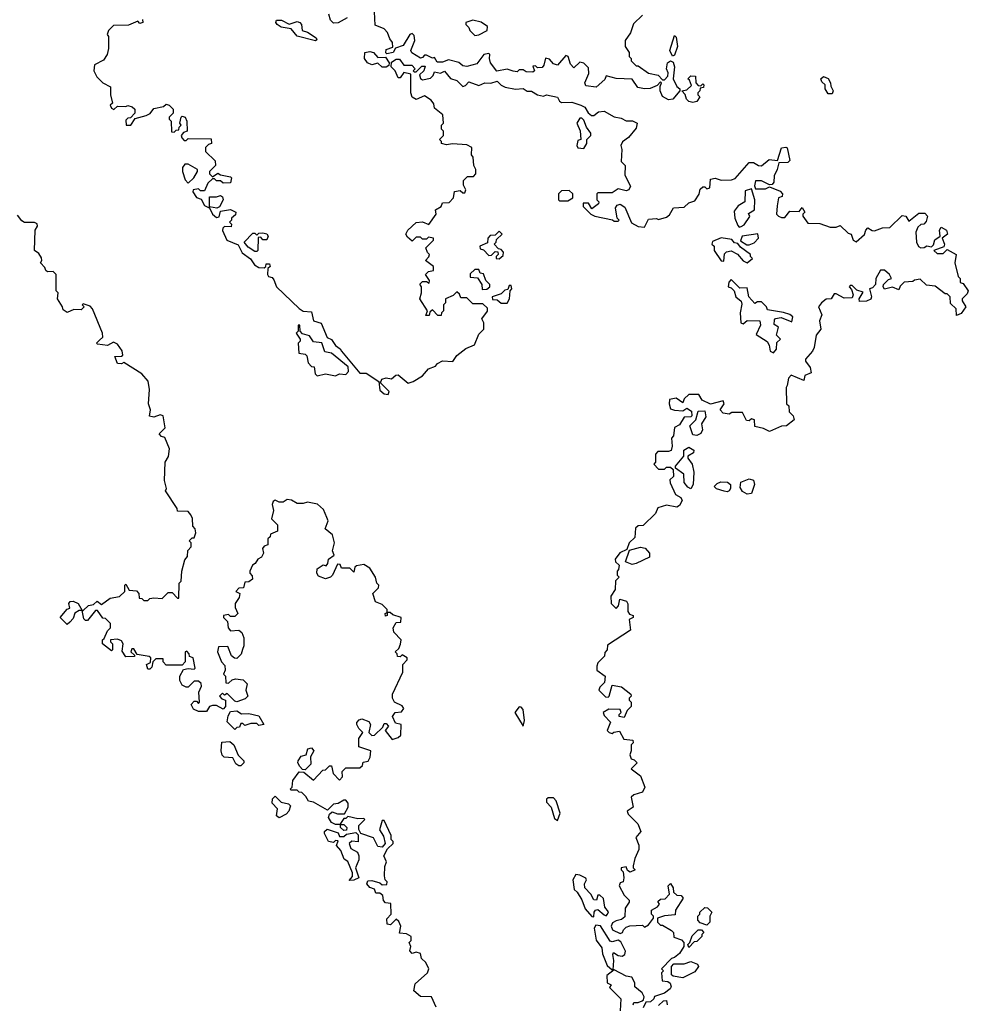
# Model space of a CAD drawing. Extents: x 2472589 to 2662339, y 701009 to 849030.
# Tile 326 of 406: x 2622930 to 2627630, y 725528 to 730408. Entities that reach past the tile are written whole.
import ezdxf

# ---------------------------------------------------------------- set-up
doc = ezdxf.new("R2010")
doc.units = 0

msp = doc.modelspace()

# ---------------------------------------------------------------- linework, layer by layer
at = {"layer": '0CON05XD'}
for points in [[(2626015, 730430), (2625971.7, 730388.3), (2625957, 730343), (2625930, 730305), (2625930, 730275), (2625950, 730245), (2625950, 730225), (2625960, 730215), (2625960, 730205), (2625985, 730180), (2625995, 730180), (2626045, 730142.5), (2626092.5, 730132.5), (2626115, 730110), (2626125, 730110), (2626141.7, 730128.3), (2626142.5, 730145), (2626133.8, 730163.8), (2626140, 730195), (2626155, 730203.8), (2626167.5, 730197.5), (2626174, 730175), (2626167.5, 730115), (2626185, 730077.5), (2626200, 730065), (2626200, 730055), (2626166.1, 730013.9), (2626145, 730011.2), (2626115, 730027.5), (2626102.5, 730055), (2626102.5, 730077.5), (2626110, 730095), (2626105, 730100), (2626088.8, 730081.2), (2626053, 730067), (2626025, 730066.2), (2625992.7, 730072.7), (2625963.9, 730113.9), (2625885, 730116.7), (2625835, 730130), (2625828.3, 730111.7), (2625786.7, 730073.3), (2625735, 730080), (2625730, 730095), (2625749.3, 730140.7), (2625748.8, 730168.8), (2625725, 730192.5), (2625705, 730197.5), (2625675, 730170), (2625658.3, 730188.3), (2625647.5, 730225), (2625635, 730230), (2625595, 730182.5), (2625575, 730190), (2625555, 730212.5), (2625535, 730217.5), (2625527, 730183), (2625518.3, 730171.7), (2625495, 730170), (2625485, 730180), (2625471.7, 730178.3), (2625480, 730155), (2625471.7, 730148.3), (2625440, 730150), (2625425, 730160), (2625405, 730160), (2625395, 730150), (2625375, 730152.5), (2625345, 730163.3), (2625293.8, 730153.8), (2625263.3, 730195), (2625257.5, 730215), (2625260, 730235), (2625255, 730240), (2625230, 730235), (2625195, 730190), (2625145, 730176.2), (2625125, 730180), (2625105, 730196.7), (2625055, 730210), (2625025, 730197.5), (2624998.3, 730198.3), (2624985, 730220), (2624975, 730217.5), (2624945, 730232.5), (2624935, 730232.5), (2624925, 730220), (2624915, 730217.5), (2624873.3, 730243.3), (2624867.5, 730255), (2624888, 730305), (2624885, 730330), (2624875, 730340), (2624862.5, 730335), (2624829.3, 730280.7), (2624792.5, 730267.5), (2624780, 730245), (2624748.3, 730238.3), (2624743.3, 730243.3), (2624745, 730260), (2624778.3, 730271.7), (2624777.5, 730295), (2624763.3, 730313.3), (2624752.5, 730345), (2624735, 730362.5), (2624691.2, 730381.2), (2624687.3, 730447.3)], [(2623538.3, 730408.3), (2623540, 730395), (2623525, 730390), (2623515, 730400), (2623469.3, 730380.7), (2623395, 730380), (2623370, 730355), (2623362.5, 730335), (2623370, 730325), (2623370, 730265), (2623362.5, 730235), (2623345, 730207.5), (2623300, 730185), (2623297.5, 730155), (2623312.5, 730125), (2623342.5, 730095), (2623380, 730075), (2623380, 730035), (2623390, 729995), (2623377.5, 729985), (2623385, 729970), (2623396.2, 729963.8), (2623415, 729980), (2623455, 729977.5), (2623465, 729982.5), (2623486.7, 729976.7), (2623500, 729965), (2623500, 729945), (2623478.3, 729921.7), (2623465, 729920), (2623455, 729910), (2623457.5, 729885), (2623480, 729885), (2623501.7, 729918.3), (2623557, 729933), (2623576.4, 729943.6), (2623595, 729967.5), (2623641.7, 729978.3), (2623655, 729990), (2623670, 729985), (2623690, 729965), (2623690, 729945), (2623670, 729925), (2623670, 729915), (2623680, 729905), (2623681.7, 729851.7), (2623695, 729850), (2623705, 729860), (2623718.3, 729861.7), (2623720, 729875), (2623730, 729885), (2623722.5, 729895), (2623730, 729925), (2623735, 729930), (2623750, 729925), (2623757.5, 729905), (2623760, 729855), (2623741.7, 729848.3), (2623730, 729835), (2623733, 729823), (2623745, 729810), (2623755, 729810), (2623765, 729820), (2623878.3, 729818.3), (2623880, 729795), (2623865, 729790), (2623850, 729775), (2623850, 729755), (2623898.3, 729708.3), (2623900, 729685), (2623870, 729655), (2623870, 729645), (2623885, 729630), (2623911.7, 729648.3), (2623925, 729640), (2623975, 729630), (2623980, 729625), (2623975, 729600), (2623938.3, 729598.3), (2623925, 729610), (2623905, 729610), (2623895, 729620), (2623885, 729620), (2623861.7, 729598.3), (2623845, 729560), (2623825, 729560), (2623815, 729570), (2623790, 729565), (2623787.5, 729555), (2623805, 729527.5), (2623828.8, 729518.8), (2623845, 729486.7), (2623865, 729477.5), (2623870, 729480), (2623870, 729530), (2623905, 729530), (2623925, 729537.5), (2623935, 729530), (2623937.5, 729515), (2623920, 729480), (2623906.4, 729473.6), (2623870, 729480), (2623870, 729475), (2623884.4, 729445), (2623905, 729427.5), (2623918.3, 729431.7), (2623925, 729460), (2623975, 729467.5), (2624000, 729455), (2623998.3, 729441.7), (2623980, 729425), (2623980, 729415), (2623970, 729405), (2623980, 729395), (2623978.3, 729381.7), (2623945, 729383.8), (2623935.8, 729374.2), (2623935, 729363.8), (2623955.9, 729315.9), (2624012.2, 729292.2), (2624032.6, 729252.6), (2624073.2, 729223.2), (2624093.4, 729193.4), (2624115, 729180), (2624141.7, 729178.3), (2624150, 729185), (2624151.7, 729198.3), (2624168.3, 729198.3), (2624170, 729185), (2624160, 729175), (2624157.5, 729145), (2624163.3, 729135), (2624180, 729130), (2624189.3, 729119.3), (2624202.9, 729085), (2624315, 728977.5), (2624335, 728964.3), (2624375, 728960), (2624385, 728916.2), (2624424.3, 728904.3), (2624452.7, 728832.7), (2624475, 728822.9), (2624493.8, 728793.8), (2624517.5, 728777.5), (2624524.7, 728764.7), (2624615, 728656.2), (2624646.9, 728656.9), (2624710, 728615), (2624715, 728572.5), (2624735, 728554.5), (2624755, 728551.2), (2624760, 728565), (2624718.3, 728608.3), (2624723.9, 728626.1), (2624745, 728632.5), (2624771.7, 728628.3), (2624793, 728647), (2624805, 728647.5), (2624855, 728607.5), (2624880, 728615), (2624925, 728642.5), (2624955, 728677.5), (2624989.3, 728690.7), (2625000, 728705), (2625025, 728716.7), (2625076.1, 728713.9), (2625096.1, 728743.9), (2625140.7, 728779.3), (2625183, 728797), (2625205, 728850), (2625230, 728875), (2625230, 728905), (2625220, 728925), (2625247, 728963), (2625248.3, 728978.3), (2625225, 729000), (2625175, 729000), (2625145, 729030), (2625115, 729030), (2625108.3, 729048.3), (2625095, 729060), (2625078.3, 729041.7), (2625040, 729025), (2625040, 729005), (2625030, 728995), (2625030, 728965), (2625020, 728955), (2625018.3, 728941.7), (2625001.7, 728941.7), (2624975, 728970), (2624961.7, 728958.3), (2624958.3, 728941.7), (2624941.7, 728941.7), (2624950, 728965), (2624912.5, 729025), (2624920, 729055), (2624920, 729085), (2624912.5, 729097.5), (2624925, 729110), (2624945, 729110), (2624958.3, 729101.7), (2624960, 729115), (2624940, 729145), (2624955, 729160), (2624980, 729165), (2624980, 729185), (2624940, 729215), (2624957, 729233), (2624960, 729245), (2624950, 729255), (2624942.5, 729277.5), (2624980, 729315), (2624980, 729325), (2624955, 729330), (2624945, 729320), (2624925, 729320), (2624915, 729330), (2624895, 729330), (2624875, 729310), (2624850.7, 729330.7), (2624843.3, 729345), (2624852.5, 729365), (2624895, 729403.3)], [(2624395, 730304), (2624305, 730326.7), (2624275, 730363.3), (2624225, 730371.2), (2624205, 730383.8), (2624198.8, 730395), (2624202.5, 730405), (2624227.5, 730405), (2624265, 730386), (2624305, 730398.8), (2624317.5, 730395), (2624326.7, 730385), (2624330, 730355), (2624355, 730346.7), (2624398.3, 730318.3), (2624401.7, 730308.3), (2624395, 730304)], [(2624553, 730417), (2624508.2, 730391.8), (2624485, 730390.6), (2624469.4, 730405), (2624461.4, 730435)], [(2625185, 730330), (2625205, 730332.5), (2625246, 730354), (2625247.5, 730375), (2625215.6, 730395.6), (2625175, 730406.2), (2625140, 730395), (2625140, 730385), (2625155, 730370), (2625160, 730355), (2625185, 730330)], [(2626165, 730227.5), (2626150.8, 730255), (2626175, 730330), (2626181.7, 730321.7), (2626188.6, 730275), (2626175, 730232.5), (2626165, 730227.5)], [(2624745, 730172.5), (2624725, 730173.3), (2624705, 730192.5), (2624675, 730184), (2624653.3, 730195), (2624638.8, 730215), (2624640, 730245), (2624665, 730251.2), (2624682.5, 730245), (2624705, 730220), (2624742.5, 730222.5), (2624760, 730195), (2624758.3, 730181.7), (2624745, 730172.5)], [(2624895, 729403.3), (2624925, 729406.7), (2624957, 729393), (2624992.5, 729445), (2624990, 729465), (2625018.3, 729481.7), (2625025, 729500), (2625058.3, 729501.7), (2625080, 729525), (2625083.6, 729556.4), (2625111.7, 729561.7), (2625125, 729550), (2625135, 729550), (2625140, 729565), (2625128.3, 729588.3), (2625128.3, 729611.7), (2625148.3, 729631.7), (2625178.3, 729631.7), (2625190, 729645), (2625190, 729665), (2625180, 729685), (2625177, 729727), (2625168.3, 729738.3), (2625170, 729775), (2625145, 729787.5), (2625075, 729793.3), (2625045, 729787.5), (2625020, 729795), (2625020, 729805), (2625010, 729815), (2625030, 729835), (2625030, 729855), (2625020, 729865), (2625020, 729885), (2625030, 729895), (2625027, 729937), (2624985, 729970), (2624981.7, 729991.7), (2624969.3, 730009.3), (2624935, 730030), (2624895, 730013.3), (2624873.6, 730023.6), (2624867.5, 730045), (2624868.3, 730138.3), (2624833, 730147), (2624815, 730120), (2624805, 730120), (2624790, 730155), (2624770, 730175), (2624771.7, 730198.3), (2624795, 730212.5), (2624811.7, 730211.7), (2624833, 730183), (2624872.5, 730182.5), (2624890, 730165), (2624880, 730155), (2624885, 730150), (2624895, 730150), (2624921.7, 730178.3), (2624938.3, 730178.3), (2624932.5, 730155), (2624910, 730135), (2624916.4, 730116.4), (2624925, 730110), (2624965, 730118), (2624978.8, 730131.2), (2624985, 730150), (2625015, 730142.5), (2625035, 730152.5), (2625065, 730116.7), (2625096.1, 730106.1), (2625125, 730077.5), (2625138.3, 730081.7), (2625155, 730100), (2625205, 730081.2), (2625235, 730096), (2625265, 730093.8), (2625295, 730104), (2625315, 730083.3), (2625335, 730073.3), (2625386.4, 730063.6), (2625425, 730066.7), (2625445, 730053.3), (2625465, 730053.3), (2625495, 730036), (2625525, 730028.8), (2625540, 730035), (2625593.8, 730023.8), (2625604.2, 730004.2), (2625615, 729998), (2625665, 730000), (2625710, 729985), (2625730, 729975), (2625747, 729947), (2625763.6, 729933.6), (2625775, 729933.3), (2625798.3, 729951.7), (2625825, 729954), (2625876.1, 729926.1), (2625910, 729920), (2625935, 729906.7), (2625966.1, 729906.1), (2625990, 729895), (2625985, 729870), (2625946.4, 729823.6), (2625917, 729803), (2625907.5, 729785), (2625912.5, 729765), (2625910, 729705), (2625930, 729685), (2625928.3, 729638.3), (2625957, 729583), (2625947.5, 729565), (2625935, 729560), (2625895, 729570), (2625865, 729550), (2625795, 729550), (2625790, 729545), (2625790, 729515), (2625800, 729505), (2625797.5, 729495), (2625765, 729470), (2625748.3, 729498.3), (2625721.7, 729498.3), (2625721.7, 729481.7), (2625760, 729445), (2625780, 729435), (2625867, 729417), (2625875, 729410), (2625895, 729410), (2625900, 729415), (2625890, 729425), (2625882.5, 729475), (2625890.7, 729489.3), (2625905, 729493.3), (2625928.3, 729478.3), (2625961.7, 729401.7), (2625995, 729382.5), (2626025, 729380), (2626045, 729420), (2626085, 729422.5), (2626095, 729417.5), (2626135, 729430), (2626149.3, 729440.7), (2626170, 729475), (2626221.7, 729478.3), (2626245, 729500), (2626275, 729510), (2626297, 729543), (2626301.7, 729568.3), (2626315, 729580), (2626325, 729580), (2626335, 729570), (2626350, 729575), (2626353, 729617), (2626375, 729622.5), (2626405, 729613.3), (2626455.9, 729614.1), (2626475, 729621.2), (2626485.8, 729634.2), (2626545, 729700), (2626565, 729700), (2626590, 729685), (2626605, 729683.3), (2626644, 729716), (2626685, 729710), (2626705, 729772.5), (2626726.4, 729776.4), (2626732.5, 729772.5), (2626745, 729710), (2626735, 729700), (2626691.7, 729698.3), (2626683.3, 729665), (2626667.5, 729635), (2626667, 729603), (2626658.3, 729591.7), (2626645, 729590), (2626605, 729610), (2626575, 729610), (2626570, 729585), (2626575, 729570), (2626625, 729570), (2626645, 729580), (2626698.3, 729558.3), (2626710, 729545), (2626708.3, 729531.7), (2626690, 729525), (2626682.5, 729485), (2626680, 729445), (2626690, 729435), (2626705, 729427.5), (2626721.7, 729428.3), (2626745, 729460), (2626791.7, 729458.3), (2626807, 729477), (2626820, 729455), (2626810, 729445), (2626810, 729435), (2626835, 729400), (2626895, 729397.5), (2626945, 729380), (2626975, 729380), (2626995, 729387.5), (2627035, 729350), (2627050, 729345), (2627060, 729315), (2627075, 729307.5), (2627116.4, 729343.6), (2627122.5, 729365), (2627133, 729377), (2627153, 729363), (2627165, 729362.5), (2627205, 729376.2), (2627241.7, 729378.3), (2627303, 729437), (2627320, 729435), (2627335, 729410), (2627385, 729450), (2627415, 729450), (2627427.5, 729435), (2627421.7, 729408.3), (2627410, 729395), (2627395, 729392.5), (2627380.7, 729379.3), (2627370, 729355), (2627372.5, 729305), (2627383.6, 729283.6), (2627395, 729277.5), (2627411.7, 729278.3), (2627425, 729287.5), (2627448.3, 729281.7), (2627457.5, 729292.5), (2627463.6, 729316.4), (2627490, 729335), (2627487.5, 729365), (2627495, 729380), (2627522.5, 729365), (2627527.5, 729345), (2627500, 729325), (2627512.5, 729295), (2627508.3, 729281.7), (2627460, 729265), (2627475, 729250), (2627505, 729250), (2627525, 729270), (2627570, 729245), (2627563.3, 729203.3), (2627580, 729135), (2627590, 729125), (2627590, 729105), (2627605, 729100), (2627630, 729065), (2627625, 729050), (2627600, 729025), (2627600, 729015), (2627617.5, 728985), (2627595, 728952.5), (2627571.7, 728941.7), (2627570, 728975), (2627541.7, 729001.7), (2627540, 729035), (2627525, 729050), (2627515, 729050), (2627465, 729087.5), (2627423, 729093), (2627391.7, 729121.7), (2627363, 729117), (2627355, 729110), (2627313, 729107), (2627291.7, 729088.3), (2627285, 729070), (2627255, 729082.5), (2627215, 729072.5), (2627207.5, 729085), (2627210, 729095), (2627235, 729120), (2627250, 729125), (2627240, 729145), (2627215, 729167.5), (2627195, 729167.5), (2627172.5, 729125), (2627170, 729095), (2627155, 729080), (2627140, 729075), (2627150, 729035), (2627147, 729023), (2627125, 729012.5), (2627091.7, 729011.7), (2627090, 729025), (2627108.3, 729058.3), (2627078.3, 729068.3), (2627055, 729090), (2627045, 729090), (2627040, 729085), (2627051.7, 729071.7), (2627060, 729045), (2627055, 729030), (2627015, 729027.5), (2626975, 729050), (2626965, 729050), (2626950, 729025), (2626925, 729022.5), (2626902.5, 729005), (2626887.5, 728985), (2626903.8, 728945), (2626893.3, 728915), (2626900, 728875), (2626876.7, 728845), (2626866.4, 728783.6), (2626857.5, 728765), (2626822.5, 728725), (2626822.5, 728715), (2626846.7, 728685), (2626851.7, 728658.3), (2626820, 728645), (2626815, 728620), (2626753, 728647), (2626738.3, 728631.7), (2626732.5, 728595), (2626727.5, 728585), (2626730, 728505), (2626740, 728495), (2626742.5, 728465), (2626762.5, 728445), (2626766.7, 728425), (2626730, 728395), (2626705, 728393.3), (2626645, 728367.5), (2626615, 728382.5), (2626571.7, 728391.7), (2626570, 728425), (2626555, 728430), (2626545, 728420), (2626531.7, 728421.7), (2626511.7, 728461.7), (2626458.3, 728461.7), (2626445, 728452.5), (2626415, 728457.5), (2626400, 728475), (2626420, 728505), (2626415, 728520), (2626353, 728503), (2626311.7, 728521.7), (2626295, 728550), (2626245, 728550), (2626221.7, 728528.3), (2626215, 728510), (2626181.7, 728531.7), (2626150, 728525), (2626147.5, 728505), (2626155, 728480), (2626175, 728472.5), (2626215, 728470), (2626235, 728482.5), (2626258.3, 728468.3), (2626260, 728445), (2626255, 728440), (2626221.7, 728438.3), (2626199.3, 728400.7), (2626173.6, 728386.4), (2626170, 728345), (2626160, 728335), (2626162.5, 728295), (2626157, 728273), (2626145, 728267.5), (2626091.7, 728268.3), (2626080, 728255), (2626080, 728215), (2626072.5, 728205), (2626095, 728180), (2626125, 728180), (2626135, 728190), (2626155, 728190), (2626168.3, 728178.3), (2626170, 728145), (2626151.7, 728128.3), (2626153, 728113), (2626180, 728055), (2626205, 728040), (2626212.5, 728025), (2626199.3, 728000.7), (2626185, 727992.5), (2626135, 728002.5), (2626091.7, 727988.3), (2626079.3, 727960.7), (2626018.3, 727901.7), (2625995, 727900), (2625981.7, 727888.3), (2625978.3, 727841.7), (2625950, 727815), (2625938.3, 727781.7), (2625903.9, 727766.1), (2625880, 727735), (2625881.7, 727721.7), (2625900, 727705), (2625897, 727683), (2625890, 727675), (2625890, 727655), (2625900, 727645), (2625882.5, 727627.5), (2625880, 727585), (2625858.3, 727551.7), (2625860, 727515), (2625885, 727490), (2625897, 727503), (2625903, 727537), (2625937, 727527), (2625943, 727513), (2625942.5, 727475), (2625951.7, 727461.7), (2625970, 727455), (2625970, 727445), (2625950, 727435), (2625957, 727383), (2625841.7, 727308.3), (2625840, 727285), (2625828.3, 727271.7), (2625826.7, 727253.3), (2625795, 727220), (2625790, 727205), (2625790, 727185), (2625830, 727155), (2625827, 727123), (2625805, 727100), (2625800, 727085), (2625831.7, 727051.7), (2625845, 727050), (2625850, 727055), (2625865, 727110), (2625911.7, 727101.7), (2625957.5, 727065), (2625960, 727055), (2625950, 727045), (2625950, 727035), (2625960, 727025), (2625960, 727005), (2625940, 726985), (2625925, 726950), (2625900, 726955), (2625900, 726965), (2625910, 726975), (2625905, 726990), (2625848.3, 726991.7), (2625820, 726975), (2625825, 726960), (2625857.5, 726927.5), (2625840, 726885), (2625850, 726875), (2625865, 726870), (2625873, 726877), (2625901.7, 726881.7), (2625923, 726843), (2625968.3, 726838.3), (2625970, 726825), (2625960, 726815), (2625960, 726785), (2625952.5, 726765), (2625960, 726745), (2625975, 726740), (2625990, 726725), (2625960, 726695), (2626005, 726660), (2626027.5, 726605), (2626015, 726580), (2625973, 726567), (2625960, 726555), (2625970, 726505), (2625940, 726485), (2625945, 726470), (2625993, 726423), (2626007.5, 726385), (2625982.5, 726355), (2625997, 726317), (2625997.5, 726295), (2625978.3, 726251.7), (2625970, 726215), (2625970, 726205), (2625980, 726195), (2625955, 726182.5), (2625941.7, 726191.7), (2625935, 726210), (2625910, 726205), (2625910, 726195), (2625920, 726185), (2625922.5, 726155), (2625920, 726135), (2625905, 726130), (2625900, 726115), (2625925, 726070), (2625950, 726045), (2625950, 726035), (2625930, 726005), (2625928.3, 725961.7), (2625911.7, 725948.3), (2625885, 725942.5)], [(2626265, 729997.5), (2626245, 730002.5), (2626233.9, 730013.9), (2626227, 730037), (2626210, 730055), (2626235, 730060), (2626258.3, 730081.7), (2626248.3, 730108.3), (2626240, 730115), (2626255, 730130), (2626278.3, 730128.3), (2626280, 730095), (2626291.7, 730081.7), (2626305, 730080), (2626315, 730090), (2626320, 730085), (2626318.3, 730071.7), (2626301.7, 730068.3), (2626300, 730055), (2626290, 730045), (2626290, 730035), (2626300, 730025), (2626285, 730002.5), (2626265, 729997.5)], [(2626955, 730040), (2626935, 730040), (2626920, 730065), (2626920, 730085), (2626905, 730100), (2626900, 730115), (2626913, 730127), (2626936.4, 730116.4), (2626947.5, 730095), (2626948.3, 730078.3), (2626960, 730055), (2626955, 730040)], [(2625725, 729770), (2625740, 729795), (2625740, 729815), (2625760, 729835), (2625760, 729845), (2625737.5, 729875), (2625725, 729910), (2625715, 729920), (2625705, 729920), (2625690, 729895), (2625707, 729857), (2625710, 729815), (2625695, 729810), (2625690, 729785), (2625695, 729772.5), (2625725, 729770)], [(2623765, 729597.5), (2623792.5, 729625), (2623810, 729655), (2623810, 729665), (2623765, 729692.5), (2623748.3, 729691.7), (2623736.7, 729675), (2623736.7, 729655), (2623750, 729615), (2623765, 729597.5)], [(2626495, 729380), (2626505, 729382.5), (2626519.3, 729390.7), (2626547, 729433), (2626541.7, 729448.3), (2626570, 729465), (2626572.5, 729515), (2626555, 729570), (2626525, 729560), (2626522.5, 729505), (2626490, 729485), (2626470.7, 729459.3), (2626472.5, 729425), (2626488.3, 729388.3), (2626495, 729380)], [(2625645, 729510), (2625670, 729525), (2625670, 729545), (2625651.7, 729561.7), (2625615, 729560), (2625600, 729545), (2625600, 729515), (2625605, 729510), (2625645, 729510)], [(2624635, 726440), (2624640, 726445), (2624635, 726450), (2624605, 726447.5), (2624555, 726460), (2624545, 726450), (2624535, 726450), (2624520, 726425), (2624520, 726420), (2624535, 726420), (2624550, 726405), (2624548.3, 726391.7), (2624535, 726390), (2624520, 726405), (2624520, 726420), (2624495, 726420), (2624475, 726430), (2624460, 726455), (2624465, 726470), (2624478.3, 726481.7), (2624505, 726472.5), (2624538.3, 726471.7), (2624557.5, 726505), (2624557.5, 726525), (2624545, 726540), (2624535, 726540), (2624507, 726523), (2624485, 726520), (2624455, 726490), (2624385, 726530), (2624360, 726535), (2624348.3, 726558.3), (2624328.3, 726578.3), (2624315, 726580), (2624305, 726590), (2624275, 726590), (2624270, 726595), (2624280, 726605), (2624283, 726637), (2624315, 726680), (2624338.3, 726678.3), (2624385, 726640), (2624431.7, 726688.3), (2624445, 726690), (2624465, 726710), (2624475, 726710), (2624483, 726673), (2624515, 726640), (2624530, 726655), (2624528.3, 726681.7), (2624545, 726700), (2624615, 726700), (2624628.3, 726711.7), (2624631.7, 726728.3), (2624656.4, 726733.6), (2624667, 726753), (2624670, 726785), (2624610, 726805), (2624610, 726845), (2624630, 726875), (2624610, 726895), (2624600, 726915), (2624600, 726925), (2624611.2, 726938.8), (2624625, 726942.5), (2624659.3, 726929.3), (2624667.5, 726915), (2624660, 726875), (2624675, 726860), (2624688.3, 726861.7), (2624728.3, 726901.7), (2624735, 726920), (2624745, 726920), (2624757, 726907), (2624740, 726885), (2624775, 726840), (2624805, 726850), (2624818.3, 726861.7), (2624820, 726915), (2624791.7, 726921.7), (2624777.5, 726955), (2624790, 726975), (2624821.7, 726978.3), (2624832.5, 726995), (2624825, 727007.5), (2624787.5, 727025), (2624776.7, 727045), (2624777.5, 727065), (2624827.5, 727175), (2624828.3, 727211.7), (2624850, 727235), (2624850, 727245), (2624825, 727260), (2624815, 727250), (2624801.7, 727251.7), (2624800, 727265), (2624790, 727275), (2624808.3, 727291.7), (2624817, 727313), (2624820, 727335), (2624783, 727373), (2624780, 727395), (2624795, 727420), (2624818.3, 727421.7), (2624820, 727445), (2624778.3, 727458.3), (2624765, 727470), (2624750, 727470), (2624750, 727455), (2624741.7, 727451.7), (2624740, 727465), (2624750, 727470), (2624750, 727485), (2624725, 727510), (2624693, 727523), (2624680, 727565), (2624708.3, 727591.7), (2624710, 727605), (2624700, 727615), (2624692.5, 727645), (2624665, 727690), (2624635, 727707.5), (2624598.3, 727701.7), (2624590, 727695), (2624585, 727670), (2624565, 727690), (2624525, 727690), (2624518.3, 727708.3), (2624505, 727710), (2624480, 727655), (2624470, 727645), (2624445, 727637.5), (2624410.7, 727650.7), (2624402.5, 727665), (2624403.8, 727686.2), (2624433, 727707), (2624448.3, 727701.7), (2624457, 727713), (2624460, 727735), (2624487.5, 727755), (2624480, 727775), (2624490, 727815), (2624480, 727855), (2624442.5, 727885), (2624457.5, 727925), (2624451.7, 727941.7), (2624435, 727980), (2624405, 728007.5), (2624355, 728017.5), (2624335, 728010), (2624305, 728010), (2624277, 728027), (2624255, 728030), (2624235, 728017.5), (2624215, 728017.5), (2624195, 728027.5), (2624185, 728020), (2624180, 728005), (2624187.5, 727975), (2624177.5, 727935), (2624207.5, 727905), (2624207, 727873), (2624171.7, 727858.3), (2624170, 727845), (2624160, 727835), (2624160, 727805), (2624141.7, 727798.3), (2624132.5, 727787.5), (2624137.5, 727765), (2624127.5, 727745), (2624110, 727735), (2624096.4, 727713.6), (2624082.5, 727705), (2624070, 727675), (2624070, 727665), (2624081.7, 727651.7), (2624082.5, 727635), (2624065, 727622.5), (2624045, 727620), (2624038.3, 727591.7), (2624015, 727590), (2624000, 727575), (2624020, 727565), (2624017.5, 727545), (2623997.5, 727515), (2623997.5, 727495), (2624010, 727465), (2623995, 727450), (2623975, 727450), (2623965, 727460), (2623940, 727455), (2623940, 727445), (2623960, 727425), (2623962.5, 727395), (2623975, 727380), (2624015, 727382.5), (2624030.7, 727370.7), (2624040, 727345), (2624040, 727305), (2624033.3, 727286.7), (2624027, 727263), (2624005, 727242.5), (2623993.3, 727243.3), (2623980, 727255), (2623961.7, 727301.7), (2623915, 727300), (2623910, 727275), (2623930, 727225), (2623947, 727207), (2623947.5, 727185), (2623940, 727165), (2623950, 727155), (2623951.7, 727121.7), (2623965, 727120), (2623983, 727137), (2623998.3, 727141.7), (2624037, 727137), (2624057, 727117), (2624050, 727085), (2624060, 727055), (2624047, 727043), (2624005, 727027.5), (2623995, 727030), (2623958.3, 727068.3), (2623945, 727060), (2623935, 727070), (2623920, 727055), (2623931.7, 727041.7), (2623950, 727035), (2623950, 727005), (2623938.3, 726991.7), (2623905, 727010), (2623885, 727010), (2623870, 727005), (2623855, 726980), (2623815, 726980), (2623790.7, 726990.7), (2623780, 727015), (2623795, 727030), (2623805, 727030), (2623815, 727020), (2623820, 727025), (2623817.5, 727075), (2623830, 727105), (2623828.3, 727118.3), (2623815, 727130), (2623795, 727130), (2623765, 727100), (2623755, 727100), (2623735, 727110), (2623723.6, 727133.6), (2623722.5, 727155), (2623741.7, 727188.3), (2623765, 727193.3), (2623795, 727190), (2623800, 727195), (2623790, 727245), (2623771.7, 727251.7), (2623770, 727265), (2623758.3, 727278.3), (2623750, 727275), (2623750, 727225), (2623735, 727210), (2623655, 727210), (2623640, 727225), (2623640, 727240), (2623605, 727240), (2623590, 727225), (2623585, 727200), (2623575, 727190), (2623565, 727190), (2623558.3, 727211.7), (2623578.3, 727221.7), (2623580, 727245), (2623571.7, 727251.7), (2623511.7, 727261.7), (2623495, 727290), (2623485, 727290), (2623480, 727275), (2623498.3, 727258.3), (2623498.3, 727251.7), (2623455, 727250), (2623438.3, 727278.3), (2623442.5, 727315), (2623435, 727330), (2623415, 727337.5), (2623380, 727335), (2623380, 727325), (2623390, 727315), (2623390, 727285), (2623385, 727280), (2623340, 727315), (2623340, 727335), (2623348.3, 727341.7), (2623365, 727380), (2623380, 727395), (2623380, 727415), (2623355, 727440), (2623341.7, 727441.7), (2623315, 727480), (2623305, 727480), (2623265, 727430), (2623255, 727430), (2623248.3, 727438.3), (2623240, 727480), (2623225, 727480), (2623202.5, 727467.5), (2623195, 727440), (2623178.3, 727421.7), (2623165, 727410), (2623130, 727445), (2623165, 727487.5), (2623178.3, 727491.7), (2623173.3, 727515), (2623180, 727525), (2623195, 727526.7), (2623220, 727515), (2623240, 727480), (2623245, 727480), (2623270, 727505), (2623295, 727510), (2623313, 727527), (2623335, 727510), (2623378.3, 727541.7), (2623425, 727550), (2623450, 727575), (2623450, 727605), (2623455, 727610), (2623471.7, 727581.7), (2623508.3, 727578.3), (2623520, 727565), (2623521.7, 727541.7), (2623535, 727540), (2623545, 727530), (2623565, 727530), (2623575, 727540), (2623595, 727542.5), (2623635, 727540), (2623665, 727570), (2623685, 727570), (2623711.7, 727541.7), (2623718.3, 727541.7), (2623720, 727615), (2623730, 727625), (2623733.3, 727675), (2623748.3, 727731.7), (2623761.7, 727748.3), (2623762.5, 727777.5), (2623780, 727795), (2623780, 727815), (2623770, 727825), (2623785, 727840), (2623795, 727840), (2623802.5, 727865), (2623800, 727885), (2623788.3, 727898.3), (2623786.4, 727936.4), (2623777.5, 727955), (2623765, 727970), (2623711.7, 727971.7), (2623710, 727985), (2623653, 728073), (2623656.7, 728085), (2623647.5, 728125), (2623650, 728215), (2623667, 728243), (2623671.7, 728281.7), (2623648.3, 728338.3), (2623631.7, 728341.7), (2623620, 728355), (2623650, 728385), (2623640, 728445), (2623625, 728450), (2623595, 728437.5), (2623573, 728443), (2623577.5, 728475), (2623567.5, 728505), (2623572.5, 728575), (2623566.7, 728616.7), (2623535, 728652.5), (2623445, 728710), (2623435, 728702.5), (2623413.6, 728703.6), (2623401.7, 728738.3), (2623435, 728740), (2623440, 728745), (2623437, 728767), (2623415, 728800), (2623395, 728810), (2623365, 728793.3), (2623315, 728800), (2623310, 728805), (2623325, 728820), (2623342.5, 728835), (2623340, 728855), (2623290, 728975), (2623278.3, 728988.3), (2623245, 729000), (2623240, 728995), (2623250, 728985), (2623235, 728970), (2623198.3, 728971.7), (2623165, 728957.5), (2623145, 728970), (2623142.5, 728985), (2623117.5, 729025), (2623120, 729055), (2623110, 729065), (2623110, 729145), (2623095, 729160), (2623068.3, 729158.3), (2623060, 729165), (2623055, 729180), (2623033, 729203), (2623040, 729215), (2623038.3, 729228.3), (2623025, 729250), (2623002.5, 729265), (2623006.7, 729365), (2623017.5, 729385), (2623016.4, 729396.4), (2623003, 729403), (2622953.6, 729403.6), (2622940.7, 729410.7), (2622918.8, 729438.8)], [(2624105, 729260), (2624095, 729260), (2624061.2, 729281.2), (2624042.5, 729305), (2624085, 729350), (2624095, 729350), (2624105, 729340), (2624115, 729350), (2624135, 729352.5), (2624155, 729346.7), (2624161.2, 729335), (2624155, 729317.5), (2624135, 729317.5), (2624125, 729330), (2624111.7, 729328.3), (2624110, 729265), (2624105, 729260)], [(2625305, 729222.5), (2625325, 729240), (2625326.4, 729256.4), (2625315, 729270), (2625301.7, 729271.7), (2625280, 729295), (2625290, 729305), (2625291.7, 729318.3), (2625320, 729345), (2625305, 729360), (2625285, 729340), (2625261.7, 729338.3), (2625250, 729325), (2625248.3, 729301.7), (2625210, 729285), (2625211.7, 729271.7), (2625228.3, 729268.3), (2625255, 729240), (2625268.3, 729241.7), (2625285, 729260), (2625298.3, 729258.3), (2625300, 729245), (2625290, 729235), (2625290, 729225), (2625305, 729222.5)], [(2626535, 729203.3), (2626560, 729225), (2626550, 729235), (2626550, 729245), (2626500.7, 729280.7), (2626488.3, 729298.3), (2626471.7, 729301.7), (2626458.3, 729318.3), (2626405, 729327.5), (2626361.7, 729308.3), (2626360, 729295), (2626370, 729285), (2626370, 729265), (2626405, 729212.5), (2626418.3, 729211.7), (2626422.5, 729247.5), (2626431.7, 729258.3), (2626455, 729262.5), (2626486.7, 729246.7), (2626515, 729212.5), (2626535, 729203.3)], [(2626545, 729292.5), (2626568.3, 729301.7), (2626590, 729325), (2626587.5, 729347.5), (2626510, 729335), (2626501.7, 729311.7), (2626533, 729293), (2626545, 729292.5)], [(2625221.7, 729071.7), (2625245, 729072.5), (2625260, 729085), (2625260, 729095), (2625240, 729115), (2625228.3, 729148.3), (2625211.7, 729151.7), (2625205, 729170), (2625185, 729170), (2625161.7, 729148.3), (2625161.7, 729131.7), (2625198.3, 729128.3), (2625220, 729095), (2625221.7, 729071.7)], [(2625345, 729002.5), (2625357.5, 729025), (2625360, 729065), (2625367.5, 729075), (2625365, 729090), (2625355, 729090), (2625348.3, 729071.7), (2625333, 729067), (2625315, 729050), (2625270, 729035), (2625271.7, 729021.7), (2625295, 729020), (2625315, 729002.5), (2625345, 729002.5)], [(2626665, 728757.5), (2626680, 728775), (2626681.7, 728808.3), (2626700, 728825), (2626680, 728845), (2626690, 728885), (2626667.5, 728897.5), (2626669.3, 728920.7), (2626675, 728927.5), (2626703, 728933), (2626755, 728910), (2626760, 728935), (2626745, 728947.5), (2626715, 728956.7), (2626635, 728970), (2626630, 728985), (2626605, 729010), (2626585, 729010), (2626571.7, 729001.7), (2626542.5, 729035), (2626535, 729080), (2626498.3, 729078.3), (2626455, 729120), (2626443, 729107), (2626440, 729085), (2626455, 729080), (2626470, 729065), (2626477.5, 729035), (2626503.8, 729013.8), (2626508.3, 728998.3), (2626500, 728955), (2626502.5, 728905), (2626515, 728900), (2626535, 728917.5), (2626596.4, 728916.4), (2626600, 728895), (2626578.3, 728848.3), (2626633.9, 728813.9), (2626643.3, 728795), (2626647.5, 728765), (2626665, 728757.5)], [(2624403, 728643), (2624445, 728652.5), (2624495, 728643.3), (2624515, 728652.5), (2624545, 728650), (2624559.2, 728665), (2624556.9, 728686.9), (2624475, 728755.4), (2624442.4, 728762.4), (2624426.6, 728806.6), (2624385, 728811.2), (2624365, 728841.2), (2624331.7, 728851.7), (2624320, 728865), (2624317.5, 728895), (2624310, 728895), (2624310, 728865), (2624300, 728855), (2624320, 728825), (2624320, 728815), (2624310, 728805), (2624312.5, 728755), (2624345, 728750), (2624353, 728743), (2624358.3, 728708.3), (2624375, 728690), (2624388.3, 728688.3), (2624393, 728653), (2624403, 728643)], [(2626285, 728347.5), (2626265, 728350), (2626250, 728395), (2626280, 728425), (2626291.7, 728468.3), (2626325, 728470), (2626329.3, 728440.7), (2626307.5, 728405), (2626313.3, 728375), (2626305, 728357.5), (2626295, 728352.5), (2626285, 728347.5)], [(2626255, 728082.5), (2626240.7, 728090.7), (2626222.5, 728115), (2626220, 728155), (2626180, 728185), (2626180, 728195), (2626220, 728245), (2626220, 728275), (2626245, 728290), (2626270, 728275), (2626268.3, 728261.7), (2626240, 728245), (2626240, 728235), (2626262.5, 728205), (2626270, 728165), (2626267.5, 728105), (2626255, 728082.5)], [(2626435, 728067.5), (2626420.7, 728070.7), (2626383, 728083), (2626370, 728095), (2626385, 728110), (2626403, 728117), (2626436.4, 728116.4), (2626452.5, 728105), (2626452.5, 728085), (2626445, 728072.5), (2626435, 728067.5)], [(2626535, 728056.7), (2626510.5, 728070.5), (2626499.3, 728089.3), (2626503.6, 728116.4), (2626545, 728133.3), (2626566.4, 728126.4), (2626571.2, 728105), (2626555, 728060), (2626535, 728056.7)], [(2625965, 727707.5), (2625931.7, 727721.7), (2625951.7, 727778.3), (2626005, 727793.3), (2626028.3, 727788.3), (2626050, 727765), (2626050, 727745), (2625985, 727712.5), (2625965, 727707.5)], [(2623995, 726890), (2623958.3, 726928.3), (2623962.5, 726957.5), (2623975, 726980), (2624005, 726982.5), (2624028.3, 726968.3), (2624065, 726970), (2624115, 726957.5), (2624140, 726915), (2624115, 726910), (2624105, 726920), (2624075, 726920), (2624045, 726910), (2624035, 726920), (2624025, 726920), (2624018.3, 726901.7), (2624005, 726900), (2623995, 726890)], [(2625425, 726907.5), (2625431.4, 726935), (2625425, 726990), (2625415, 727001.2), (2625405, 727002), (2625383.3, 726975), (2625425, 726907.5)], [(2624025, 726710), (2624015, 726710), (2624000.7, 726720.7), (2623985, 726750), (2623942.5, 726752.5), (2623932.5, 726762.5), (2623927.5, 726785), (2623931.7, 726828.3), (2623971.7, 726831.7), (2623990, 726815), (2624013, 726763), (2624040, 726735), (2624040, 726725), (2624025, 726710)], [(2624345, 726690), (2624331.7, 726691.7), (2624317, 726707), (2624307.5, 726725), (2624310, 726735), (2624325, 726757.5), (2624350, 726765), (2624357.5, 726795), (2624375, 726800), (2624386.7, 726785), (2624370, 726755), (2624371.7, 726718.3), (2624345, 726690)], [(2624215, 726452.5), (2624202.5, 726462.5), (2624207, 726497), (2624180, 726525), (2624183, 726547), (2624195, 726560), (2624225, 726530), (2624261.7, 726521.7), (2624271.7, 726511.7), (2624262.5, 726485), (2624249.5, 726470.5), (2624215, 726452.5)], [(2625595, 726440), (2625608, 726475), (2625587.6, 726537.6), (2625575, 726552.5), (2625548.1, 726551.9), (2625540, 726545), (2625540.5, 726530.5), (2625563.3, 726505), (2625579.3, 726449.3), (2625595, 726440)], [(2624562.5, 726142.5), (2624578.8, 726161.2), (2624579.3, 726179.3), (2624556.1, 726236.1), (2624537, 726247), (2624520.7, 726290.7), (2624500, 726315), (2624508.3, 726338.3), (2624495, 726340), (2624485, 726330), (2624460, 726335), (2624440, 726375), (2624440, 726385), (2624453, 726397), (2624508.3, 726378.3), (2624515, 726360), (2624535, 726360), (2624548.3, 726371.7), (2624595, 726380), (2624607.5, 726367.5), (2624606.7, 726333.3), (2624575, 726337.5), (2624562.5, 726325), (2624570.7, 726300.7), (2624603, 726283), (2624610, 726265), (2624610, 726245), (2624593.3, 726205), (2624610, 726155), (2624585, 726143.3), (2624562.5, 726142.5)], [(2624992.5, 725515), (2624970, 725565), (2624915, 725566.7), (2624883.3, 725595), (2624889.5, 725630.5), (2624950, 725685), (2624957.5, 725705), (2624942.5, 725735), (2624920, 725755), (2624915, 725780), (2624895, 725787.5), (2624875, 725780), (2624863, 725793), (2624867.5, 725815), (2624860, 725835), (2624870, 725845), (2624870, 725865), (2624847, 725877), (2624811.7, 725881.7), (2624817.5, 725915), (2624808.3, 725938.3), (2624795, 725950), (2624767, 725923), (2624750, 725925), (2624748.3, 725951.7), (2624770, 725975), (2624768.3, 726028.3), (2624741.7, 726031.7), (2624733, 726043), (2624728.3, 726068.3), (2624715, 726080), (2624695, 726080), (2624688.3, 726098.3), (2624665, 726107.5), (2624650, 726125), (2624655, 726140), (2624675, 726142.5), (2624715, 726130), (2624725, 726120), (2624748.3, 726121.7), (2624750, 726135), (2624740, 726145), (2624737.5, 726165), (2624738.3, 726211.7), (2624746.7, 726235), (2624733.3, 726265), (2624751.7, 726298.3), (2624780, 726325), (2624780, 726335), (2624770, 726345), (2624770, 726365), (2624735, 726440), (2624725, 726440), (2624713.3, 726393.3), (2624731.7, 726361.7), (2624740, 726325), (2624725, 726307.5), (2624705, 726310), (2624683, 726353), (2624620, 726375), (2624610, 726395), (2624610, 726415), (2624635, 726440)], [(2625775, 725962.5), (2625776.2, 725985), (2625783.3, 725995), (2625795, 725998), (2625825, 725971.2), (2625835, 725967.5), (2625842.5, 725975), (2625846.7, 725986.7), (2625829.5, 726009.5), (2625822.5, 726052.5), (2625805, 726070), (2625795, 726070), (2625787.5, 726045), (2625775, 726046.2), (2625760, 726075), (2625729.2, 726105), (2625727.5, 726125), (2625738.8, 726145), (2625734.3, 726154.3), (2625705, 726169.2), (2625685, 726171.2), (2625671.2, 726145), (2625677.5, 726097.5), (2625692.5, 726085), (2625715, 726046.7), (2625730.8, 726000.8), (2625764.1, 725964.1), (2625775, 725962.5)], [(2625885, 725942.5), (2625867, 725933), (2625860, 725915), (2625867, 725897), (2625905, 725880), (2625916.4, 725883.6), (2625921.7, 725898.3), (2625935, 725910), (2625953, 725917), (2626015, 725920), (2626025, 725910), (2626045, 725922.5), (2626070, 725955), (2626070, 725965), (2626060, 725975), (2626060, 725995), (2626089.3, 726010.7), (2626100, 726025), (2626091.7, 726038.3), (2626105, 726050), (2626128.3, 726051.7), (2626150, 726075), (2626143.3, 726115), (2626153.6, 726126.4), (2626167.5, 726105), (2626170, 726085), (2626185, 726070), (2626207, 726067), (2626217.5, 726055), (2626180, 725995), (2626178.3, 725971.7), (2626125, 725967.5), (2626090, 725955), (2626090, 725935), (2626105, 725920), (2626115, 725920), (2626160, 725895), (2626170, 725885), (2626171.7, 725861.7), (2626208.3, 725848.3), (2626220, 725835), (2626220, 725815), (2626199.3, 725780.7), (2626175, 725760), (2626160, 725755), (2626110, 725705), (2626120, 725695), (2626110, 725685), (2626112.5, 725645), (2626141.7, 725641.7), (2626153, 725633), (2626157.5, 725615), (2626152.5, 725605), (2626125, 725583.3), (2626075, 725567.5), (2626072.5, 725555), (2626055, 725540), (2626031.7, 725538.3), (2626018.3, 725511.7)], [(2626335, 725920), (2626301.7, 725931.7), (2626290, 725945), (2626290, 725965), (2626300, 725975), (2626300, 725985), (2626325, 726007.5), (2626337, 726007), (2626360, 725985), (2626350, 725965), (2626350, 725935), (2626335, 725920)], [(2625870, 725700), (2625874.2, 725745), (2625868.8, 725775), (2625872.5, 725785), (2625895, 725770), (2625915, 725767.5), (2625927.5, 725775), (2625931.7, 725791.7), (2625908, 725838), (2625895, 725846.7), (2625865, 725838), (2625855, 725840.8), (2625807.2, 725917.2), (2625785, 725921.2), (2625776.2, 725905), (2625785.9, 725845.9), (2625815, 725807.5), (2625818.3, 725778.3), (2625841.2, 725721.2), (2625865, 725700), (2625870, 725700)], [(2626245, 725810), (2626240, 725825), (2626250, 725835), (2626261.7, 725868.3), (2626291.7, 725898.3), (2626308.3, 725898.3), (2626320, 725885), (2626310, 725875), (2626310, 725865), (2626285, 725840), (2626271.7, 725838.3), (2626245, 725810)], [(2626215, 725660), (2626168.3, 725668.3), (2626160, 725675), (2626160, 725715), (2626171.7, 725728.3), (2626221.7, 725728.3), (2626255, 725740), (2626288, 725728), (2626292.5, 725715), (2626275, 725690), (2626215, 725660)], [(2625968.8, 725525), (2625972.3, 725537.7), (2625995, 725536.7), (2626013.6, 725546.4), (2626020, 725550), (2626023.3, 725565), (2626013.3, 725585), (2625977.5, 725615), (2625977.5, 725635), (2625963, 725663), (2625935, 725667.5), (2625875, 725700), (2625838.3, 725671.7), (2625840, 725635), (2625860, 725625), (2625851.7, 725611.7), (2625907.5, 725555), (2625905.7, 725495.7)], [(2626095, 725522.5), (2626120, 725545), (2626135, 725547.5), (2626137.5, 725525)]]:
    msp.add_lwpolyline(points, dxfattribs=at)

doc.saveas('drawing.dxf')
